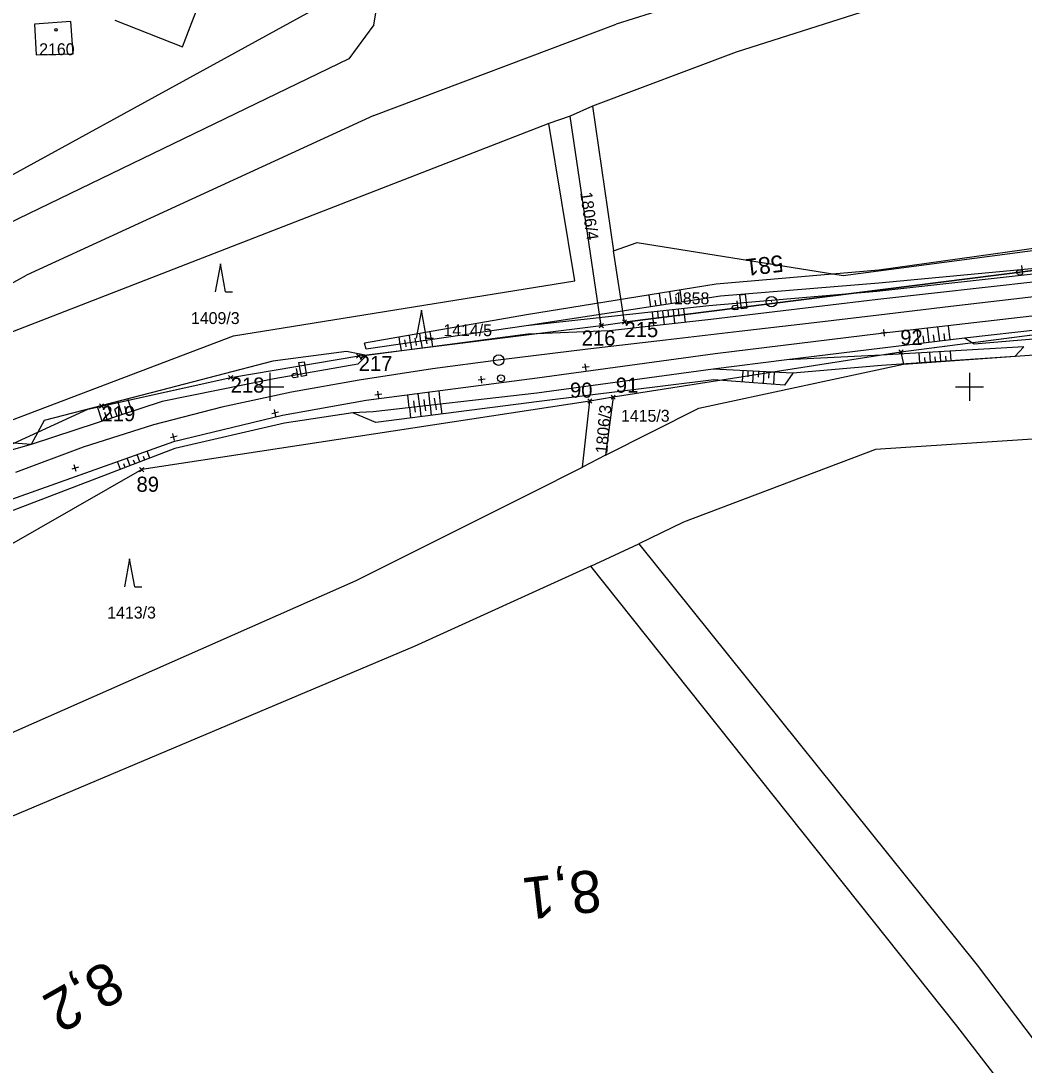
# Model space of a CAD drawing. Extents: x -779302 to -774398, y -1144902 to -1142831.
# Drawn here: x -778235.6 to -778092.2, y -1143796.9 to -1143647.7 of the extents above; entities that cross this region are included whole.
import ezdxf

# ---------------------------------------------------------------- set-up
doc = ezdxf.new("R2010")
doc.units = 0
for name, color, linetype in [('hektosit - Vrstva 5', 7, 'Continuous'), ('Hranice parcel', 7, 'Continuous'), ('legenda I_5_2 - Vrstva 53', 7, 'Continuous'), ('Parcelní čísla', 7, 'Continuous'), ('SŽDC', 7, 'Continuous'), ('Vnitřní kresba', 7, 'Continuous'), ('zjednodus_g_situ-seda - Vrstva 1', 7, 'Continuous'), ('zjednodus_g_situ-seda - Vrstva 33', 7, 'Continuous'), ('zjednodus_g_situ-seda - Vrstva 48', 7, 'Continuous'), ('zjednodus_g_situ-seda - Vrstva 49', 7, 'Continuous'), ('zjednodus_g_situ-seda - Vrstva 63', 7, 'Continuous'), ('zjednodus_g_situ-seda - Vrstva 7', 7, 'Continuous'), ('Značky budov', 7, 'Continuous'), ('Značky kultur', 7, 'Continuous')]:
    doc.layers.add(name, color=color, linetype=linetype)

msp = doc.modelspace()

# ---------------------------------------------------------------- linework, layer by layer
at = {"layer": 'hektosit - Vrstva 5'}
for p, q in [((-778200, -1143698), (-778200, -1143702)), ((-778100, -1143698), (-778100, -1143702)), ((-778202, -1143700), (-778198, -1143700)), ((-778102, -1143700), (-778098, -1143700))]:
    msp.add_line(p, q, dxfattribs=at)
at = {"layer": 'Hranice parcel'}
for p, q in [((-778157.08, -1143661.33), (-778160.14, -1143662.37)), ((-778153.87, -1143659.9), (-778157.08, -1143661.33)), ((-778152.63, -1143691.27), (-778157.08, -1143661.33)), ((-778153.87, -1143659.9), (-778150.86, -1143680.58)), ((-778149.31, -1143690.75), (-778150.86, -1143680.58)), ((-778057.57, -1143688.29), (-778109.8, -1143695.04)), ((-778152.63, -1143691.27), (-778149.31, -1143690.75)), ((-778109.8, -1143695.04), (-778150.93, -1143701.48)), ((-778109.8, -1143695.04), (-778109.45, -1143696.76)), ((-778150.93, -1143701.48), (-778154.26, -1143702.04)), ((-778150.93, -1143701.48), (-778152.04, -1143709.77)), ((-778154.26, -1143702.04), (-778218.29, -1143711.84)), ((-778155.29, -1143711.47), (-778154.26, -1143702.04)), ((-778152.04, -1143709.77), (-778155.29, -1143711.47)), ((-778154.14, -1143725.63), (-778147.27, -1143722.43))]:
    msp.add_line(p, q, dxfattribs=at)
for points in [[(-777790.37, -1143627.42), (-777855.1, -1143618.66), (-777921.25, -1143618.32), (-777922.61, -1143618.31), (-777931.96, -1143618.26), (-778063.42, -1143629.9), (-778133.34, -1143652.18), (-778153.87, -1143659.9)], [(-778222.12, -1143647.61), (-778212.48, -1143651.43), (-778211.37, -1143648.55), (-778207.75, -1143639.17), (-778213.8, -1143636.84), (-778212.7, -1143634), (-778224.44, -1143629.63), (-778225.48, -1143632.35), (-778232.18, -1143629.74), (-778235.69, -1143639.3), (-778237.86, -1143638.48), (-778238.35, -1143639.77), (-778227.1, -1143643.89), (-778226.66, -1143642.73)], [(-778278.76, -1143694.3), (-778273.37, -1143691.09), (-778270.08, -1143689.13), (-778253.97, -1143679.1), (-778194.13, -1143646.31), (-778184.18, -1143642.68)], [(-778228.42, -1143647.83), (-778233.6, -1143648.2), (-778233.38, -1143652.56), (-778228.09, -1143652.44), (-778228.42, -1143647.83)], [(-778160.14, -1143662.37), (-778266.47, -1143703.7), (-778272.9, -1143709.81)], [(-778262.39, -1143715.02), (-778259.76, -1143713.44), (-778205.17, -1143692.74), (-778156.42, -1143684.85), (-778160.14, -1143662.37)], [(-778150.86, -1143680.58), (-778147.52, -1143679.38), (-778118.06, -1143684.08), (-778044.82, -1143674.45), (-778043.88, -1143677.97)], [(-778043.88, -1143677.97), (-778058.53, -1143679.28), (-778149.31, -1143690.75)], [(-777815.03, -1143678.47), (-777841.31, -1143681.49), (-777896.76, -1143691.8), (-777921.73, -1143695.03), (-777972.88, -1143699.73), (-778113.43, -1143708.98), (-778140.87, -1143719.35), (-778147.27, -1143722.43)], [(-778109.45, -1143696.76), (-778037.43, -1143691.63), (-777961.06, -1143685.39), (-777922.91, -1143682.18), (-777915.24, -1143681.28)], [(-778258.15, -1143717.99), (-778226.02, -1143703.2), (-778205.58, -1143698.68), (-778187.29, -1143695.6), (-778152.63, -1143691.27)], [(-778152.04, -1143709.77), (-778138.69, -1143703.04), (-778109.45, -1143696.76)], [(-778313.21, -1143795.87), (-778309.09, -1143791.5), (-778294.43, -1143775.14), (-778283.89, -1143767.8), (-778255.89, -1143757.86), (-778187.65, -1143727.69), (-778162.69, -1143715.23), (-778155.29, -1143711.47)], [(-778218.29, -1143711.84), (-778252.34, -1143731.3), (-778297.62, -1143763.5)], [(-778147.27, -1143722.43), (-778098.92, -1143782.64), (-778071.39, -1143819.05), (-778064.15, -1143832.38)], [(-778154.14, -1143725.63), (-778179.34, -1143737.13), (-778262.61, -1143772.29), (-778285.69, -1143783.2), (-778298.53, -1143795.65), (-778343.69, -1143848.48), (-778375.32, -1143880.74), (-778394.75, -1143898.05), (-778401.03, -1143902.99), (-778411.09, -1143910.58), (-778464.29, -1143949.38), (-778492.24, -1143968.43), (-778546.37, -1143995.76), (-778568.54, -1144004.65), (-778592.3, -1144003.98), (-778622.87, -1144002.93), (-778634.83, -1144006.49), (-778697.09, -1144033.84)], [(-778049.75, -1143866.54), (-778070.41, -1143830.57), (-778080.96, -1143818.39), (-778101.8, -1143791.33), (-778154.14, -1143725.63)]]:
    msp.add_lwpolyline(points, dxfattribs=at)
at = {"layer": 'legenda I_5_2 - Vrstva 53'}
for points in [[(-778224.04, -1143702.76), (-778205.58, -1143698.68), (-778187.29, -1143695.6), (-778152.63, -1143691.27), (-778149.31, -1143690.75), (-778058.53, -1143679.28), (-778043.88, -1143677.97), (-777959.48, -1143668.5), (-777917.42, -1143663.44), (-777916.16, -1143663.29), (-777860.31, -1143656.58)], [(-777859.44, -1143665.66), (-777917.11, -1143671.65), (-777958.1, -1143676.15), (-778057.57, -1143688.29), (-778109.8, -1143695.04), (-778150.93, -1143701.48), (-778154.26, -1143702.04), (-778218.29, -1143711.84)], [(-778224.04, -1143702.76), (-778226.02, -1143703.2)], [(-778395.28, -1143859.46), (-778380.18, -1143839.73), (-778340.39, -1143793.1), (-778318.36, -1143767.45), (-778311.99, -1143760.43), (-778303.35, -1143750.75), (-778282.28, -1143733.16), (-778272.82, -1143725.14), (-778258.15, -1143717.99), (-778226.02, -1143703.2)], [(-778218.29, -1143711.84), (-778252.34, -1143731.3), (-778297.62, -1143763.5), (-778322.41, -1143793.6), (-778329.6, -1143802.5), (-778343.47, -1143820.07), (-778366.88, -1143851.34), (-778382.36, -1143870.73)]]:
    msp.add_lwpolyline(points, dxfattribs=at)
at = {"layer": 'SŽDC'}
for p, q in [((-778152.43, -1143691.47), (-778152.93, -1143690.97)), ((-778152.43, -1143691.07), (-778152.93, -1143691.57)), ((-778152.83, -1143691.47), (-778152.33, -1143690.97)), ((-778152.83, -1143691.07), (-778152.33, -1143691.57)), ((-778149.11, -1143690.95), (-778149.61, -1143690.45)), ((-778149.11, -1143690.55), (-778149.61, -1143691.05)), ((-778149.51, -1143690.95), (-778149.01, -1143690.45)), ((-778149.51, -1143690.55), (-778149.01, -1143691.05)), ((-778149.31, -1143690.75), (-778149.31, -1143690.75)), ((-778152.63, -1143691.27), (-778152.63, -1143691.27)), ((-778187.09, -1143695.8), (-778187.59, -1143695.3)), ((-778187.09, -1143695.4), (-778187.59, -1143695.9)), ((-778187.49, -1143695.8), (-778186.99, -1143695.3)), ((-778187.49, -1143695.4), (-778186.99, -1143695.9)), ((-778187.29, -1143695.6), (-778187.29, -1143695.6)), ((-778109.6, -1143695.24), (-778110.1, -1143694.74)), ((-778109.6, -1143694.84), (-778110.1, -1143695.34)), ((-778110, -1143695.24), (-778109.5, -1143694.74)), ((-778110, -1143694.84), (-778109.5, -1143695.34)), ((-778109.8, -1143695.04), (-778109.8, -1143695.04)), ((-778205.38, -1143698.88), (-778205.88, -1143698.38)), ((-778205.38, -1143698.48), (-778205.88, -1143698.98)), ((-778205.78, -1143698.88), (-778205.28, -1143698.38)), ((-778205.78, -1143698.48), (-778205.28, -1143698.98)), ((-778205.58, -1143698.68), (-778205.58, -1143698.68)), ((-778150.73, -1143701.68), (-778151.23, -1143701.18)), ((-778150.73, -1143701.28), (-778151.23, -1143701.78)), ((-778151.13, -1143701.68), (-778150.63, -1143701.18)), ((-778151.13, -1143701.28), (-778150.63, -1143701.78)), ((-778150.93, -1143701.48), (-778150.93, -1143701.48)), ((-778223.84, -1143702.96), (-778224.34, -1143702.46)), ((-778223.84, -1143702.56), (-778224.34, -1143703.06)), ((-778224.24, -1143702.96), (-778223.74, -1143702.46)), ((-778224.24, -1143702.56), (-778223.74, -1143703.06)), ((-778224.04, -1143702.76), (-778224.04, -1143702.76)), ((-778154.06, -1143702.24), (-778154.56, -1143701.74)), ((-778154.06, -1143701.84), (-778154.56, -1143702.34)), ((-778154.46, -1143702.24), (-778153.96, -1143701.74)), ((-778154.46, -1143701.84), (-778153.96, -1143702.34)), ((-778154.26, -1143702.04), (-778154.26, -1143702.04)), ((-778218.09, -1143712.04), (-778218.59, -1143711.54)), ((-778218.09, -1143711.64), (-778218.59, -1143712.14)), ((-778218.49, -1143712.04), (-778217.99, -1143711.54)), ((-778218.49, -1143711.64), (-778217.99, -1143712.14)), ((-778218.29, -1143711.84), (-778218.29, -1143711.84))]:
    msp.add_line(p, q, dxfattribs=at)
for points in [[(-778224.04, -1143702.76), (-778205.58, -1143698.68), (-778187.29, -1143695.6), (-778152.63, -1143691.27), (-778149.31, -1143690.75), (-778058.53, -1143679.28), (-778043.88, -1143677.97), (-777959.48, -1143668.5), (-777917.42, -1143663.44), (-777916.16, -1143663.29), (-777860.31, -1143656.58)], [(-777859.44, -1143665.66), (-777917.11, -1143671.65), (-777958.1, -1143676.15), (-778057.57, -1143688.29), (-778109.8, -1143695.04), (-778150.93, -1143701.48), (-778154.26, -1143702.04), (-778218.29, -1143711.84)], [(-778224.04, -1143702.76), (-778226.02, -1143703.2)], [(-778395.28, -1143859.46), (-778380.18, -1143839.73), (-778340.39, -1143793.1), (-778318.36, -1143767.45), (-778311.99, -1143760.43), (-778303.35, -1143750.75), (-778282.28, -1143733.16), (-778272.82, -1143725.14), (-778258.15, -1143717.99), (-778226.02, -1143703.2)], [(-778218.29, -1143711.84), (-778252.34, -1143731.3), (-778297.62, -1143763.5), (-778322.41, -1143793.6), (-778329.6, -1143802.5), (-778343.47, -1143820.07), (-778366.88, -1143851.34), (-778382.36, -1143870.73)]]:
    msp.add_lwpolyline(points, dxfattribs=at)
at = {"layer": 'Vnitřní kresba'}
for p, q in [((-778117.12, -1143637.64), (-778150.48, -1143648.2)), ((-778185.12, -1143648.27), (-778184.18, -1143642.68)), ((-778185.12, -1143648.27), (-778188.71, -1143653.12)), ((-778185.13, -1143661.25), (-778150.48, -1143648.2)), ((-778188.71, -1143653.12), (-778241.42, -1143678.62)), ((-778185.13, -1143661.25), (-778234.77, -1143684.06)), ((-778267.79, -1143702.21), (-778234.77, -1143684.06))]:
    msp.add_line(p, q, dxfattribs=at)
at = {"layer": 'zjednodus_g_situ-seda - Vrstva 1'}
msp.add_lwpolyline([(-778009.69, -1143677.64), (-778020.39, -1143678.89), (-778044.92, -1143681.77), (-778055.76, -1143683.04), (-778065.87, -1143684.22), (-778070.06, -1143684.71), (-778080.39, -1143685.93), (-778091.61, -1143687.25), (-778102.65, -1143688.55), (-778112.94, -1143689.76), (-778123.01, -1143690.94), (-778132.93, -1143692.1), (-778143.44, -1143693.33), (-778154.53, -1143694.64), (-778164.63, -1143695.85), (-778167.38, -1143696.2), (-778176.74, -1143697.44), (-778187.24, -1143699.04), (-778196.87, -1143700.77), (-778206.85, -1143702.9), (-778216.6, -1143705.44), (-778226.66, -1143708.61), (-778236.33, -1143712.24)], dxfattribs=at)
at = {"layer": 'zjednodus_g_situ-seda - Vrstva 33'}
for points in [[(-778092.59, -1143682.66), (-778092.44, -1143683.9), (-778092.96, -1143683.97), (-778093.12, -1143683.93), (-778093.25, -1143683.74), (-778093.27, -1143683.63), (-778093.18, -1143683.41), (-778093.03, -1143683.35), (-778092.51, -1143683.29)], [(-778133.24, -1143687.7), (-778133.09, -1143688.94), (-778133.61, -1143689), (-778133.77, -1143688.97), (-778133.91, -1143688.78), (-778133.92, -1143688.67), (-778133.84, -1143688.45), (-778133.68, -1143688.39), (-778133.17, -1143688.33)], [(-778196.21, -1143697.4), (-778195.99, -1143698.63), (-778196.5, -1143698.73), (-778196.67, -1143698.7), (-778196.81, -1143698.52), (-778196.83, -1143698.41), (-778196.76, -1143698.19), (-778196.61, -1143698.12), (-778196.1, -1143698.02)]]:
    msp.add_lwpolyline(points, dxfattribs=at)
for points in [[(-778131.84, -1143688.79), (-778132.58, -1143688.88), (-778132.81, -1143686.87), (-778132.07, -1143686.79)], [(-778194.74, -1143698.4), (-778195.47, -1143698.53), (-778195.84, -1143696.55), (-778195.1, -1143696.42)]]:
    msp.add_lwpolyline(points, close=True, dxfattribs=at)
at = {"layer": 'zjednodus_g_situ-seda - Vrstva 48'}
for p, q in [((-778144.06, -1143688.35), (-778144.32, -1143686.66)), ((-778142.58, -1143688.12), (-778142.84, -1143686.42)), ((-778141.09, -1143687.9), (-778141.36, -1143686.19)), ((-778145.54, -1143688.58), (-778145.8, -1143686.9)), ((-778144.8, -1143688.46), (-778144.93, -1143687.62)), ((-778143.32, -1143688.24), (-778143.45, -1143687.39)), ((-778141.84, -1143688.01), (-778141.97, -1143687.16)), ((-778145.35, -1143689.34), (-778145.14, -1143691.3)), ((-778144.6, -1143689.26), (-778144.5, -1143690.24)), ((-778143.86, -1143689.18), (-778143.65, -1143691.14)), ((-778143.11, -1143689.1), (-778143.01, -1143690.08)), ((-778142.37, -1143689.02), (-778142.16, -1143690.98)), ((-778141.62, -1143688.94), (-778141.52, -1143689.92)), ((-778140.88, -1143688.85), (-778140.66, -1143690.81)), ((-778179.87, -1143693.72), (-778180.03, -1143692.66)), ((-778178.39, -1143693.5), (-778178.55, -1143692.39)), ((-778176.9, -1143693.28), (-778177.07, -1143692.13)), ((-778107.24, -1143693.85), (-778107.49, -1143691.8)), ((-778105.75, -1143693.67), (-778106, -1143691.63)), ((-778105.01, -1143693.57), (-778105.13, -1143692.56)), ((-778104.26, -1143693.48), (-778104.51, -1143691.46)), ((-778103.52, -1143693.39), (-778103.64, -1143692.38)), ((-778102.77, -1143693.3), (-778103.02, -1143691.28)), ((-778181.36, -1143693.94), (-778181.51, -1143692.92)), ((-778181.35, -1143693.94), (-778181.22, -1143694.88)), ((-778180.61, -1143693.83), (-778180.69, -1143693.31)), ((-778180.61, -1143693.83), (-778180.54, -1143694.31)), ((-778179.87, -1143693.72), (-778179.73, -1143694.69)), ((-778179.13, -1143693.61), (-778179.21, -1143693.07)), ((-778179.13, -1143693.61), (-778179.06, -1143694.1)), ((-778178.39, -1143693.5), (-778178.24, -1143694.49)), ((-778177.65, -1143693.39), (-778177.73, -1143692.83)), ((-778177.64, -1143693.39), (-778177.57, -1143693.89)), ((-778176.9, -1143693.28), (-778176.75, -1143694.3)), ((-778106.49, -1143693.76), (-778106.62, -1143692.74)), ((-778107.1, -1143696.58), (-778107.19, -1143695.16)), ((-778105.6, -1143696.49), (-778105.69, -1143695.07)), ((-778104.1, -1143696.39), (-778104.2, -1143694.99)), ((-778103.35, -1143696.34), (-778103.4, -1143695.64)), ((-778102.61, -1143696.29), (-778102.7, -1143694.9)), ((-778106.35, -1143696.53), (-778106.39, -1143695.83)), ((-778104.85, -1143696.44), (-778104.9, -1143695.73)), ((-778132.41, -1143697.71), (-778132.49, -1143699.31)), ((-778131.66, -1143697.75), (-778131.7, -1143698.56)), ((-778130.91, -1143697.79), (-778131, -1143699.42)), ((-778130.16, -1143697.83), (-778130.21, -1143698.65)), ((-778129.41, -1143697.87), (-778129.5, -1143699.53)), ((-778128.67, -1143697.91), (-778128.71, -1143698.75)), ((-778127.92, -1143697.95), (-778128.01, -1143699.64)), ((-778180.06, -1143702.98), (-778180.26, -1143701.18)), ((-778178.57, -1143702.82), (-778178.78, -1143700.99)), ((-778177.08, -1143702.65), (-778177.29, -1143700.79)), ((-778176.33, -1143702.56), (-778176.44, -1143701.63)), ((-778175.59, -1143702.48), (-778175.8, -1143700.6)), ((-778223.96, -1143704.92), (-778224.63, -1143702.87)), ((-778222.53, -1143704.45), (-778223.18, -1143702.49)), ((-778221.11, -1143703.99), (-778221.72, -1143702.12)), ((-778220.4, -1143703.76), (-778220.69, -1143702.84)), ((-778219.68, -1143703.52), (-778220.27, -1143701.74)), ((-778180.05, -1143702.98), (-778179.88, -1143704.48)), ((-778179.31, -1143702.9), (-778179.42, -1143701.99)), ((-778179.31, -1143702.9), (-778179.22, -1143703.64)), ((-778178.56, -1143702.81), (-778178.39, -1143704.29)), ((-778177.82, -1143702.73), (-778177.93, -1143701.81)), ((-778177.82, -1143702.73), (-778177.73, -1143703.46)), ((-778177.07, -1143702.65), (-778176.91, -1143704.09)), ((-778176.33, -1143702.56), (-778176.24, -1143703.28)), ((-778175.58, -1143702.48), (-778175.42, -1143703.9)), ((-778223.25, -1143704.69), (-778223.58, -1143703.68)), ((-778221.82, -1143704.22), (-778222.14, -1143703.26)), ((-778219.95, -1143711.28), (-778220.36, -1143710.2)), ((-778219.25, -1143711.01), (-778219.45, -1143710.48)), ((-778218.55, -1143710.75), (-778218.95, -1143709.7)), ((-778217.85, -1143710.48), (-778218.05, -1143709.96)), ((-778217.15, -1143710.21), (-778217.54, -1143709.2)), ((-778221.35, -1143711.82), (-778221.78, -1143710.7)), ((-778220.65, -1143711.55), (-778220.86, -1143711))]:
    msp.add_line(p, q, dxfattribs=at)
at = {"layer": 'zjednodus_g_situ-seda - Vrstva 49'}
for points in [[(-777920.36, -1143660.84), (-777946.86, -1143664.68), (-777967.83, -1143666.12), (-777994.74, -1143670.07), (-778017.35, -1143672.91), (-778040.47, -1143675.16), (-778065.94, -1143677.92), (-778089.8, -1143680.1), (-778112.96, -1143683.32), (-778136.19, -1143685.36), (-778163.29, -1143689.71), (-778186.45, -1143693.79)], [(-777908.25, -1143663.52), (-777909.52, -1143662.72), (-777920.13, -1143663.9), (-777945.9, -1143667.1), (-777967.7, -1143669.49), (-777994.31, -1143672.71), (-778017.24, -1143675.27), (-778040.8, -1143677.84), (-778064.79, -1143680.89), (-778090.07, -1143683.84), (-778113.25, -1143686.4), (-778137.24, -1143688.46), (-778163.38, -1143691.31), (-778186.2, -1143694.65), (-778186.45, -1143693.79)], [(-777920.01, -1143662.56), (-777946.17, -1143666.06), (-777967.82, -1143668.03), (-777994.56, -1143671.45), (-778017.2, -1143673.84), (-778040.68, -1143676.23), (-778065.03, -1143679.33), (-778090.13, -1143683.05), (-778112.95, -1143685.21), (-778135.57, -1143687.05), (-778163.38, -1143691.31)], [(-777908.25, -1143663.52), (-777920.02, -1143665.06), (-777945.66, -1143667.9), (-777967.61, -1143670.57), (-777994.08, -1143673.58), (-778017.24, -1143676.44), (-778041.18, -1143679.15), (-778064.62, -1143681.92), (-778090.11, -1143684.95), (-778113.09, -1143687.54), (-778136.97, -1143690.41), (-778151.47, -1143692), (-778163.11, -1143692.5), (-778186.19, -1143695.54), (-778189.04, -1143694.97)], [(-777945.06, -1143672.83), (-777966.9, -1143675.56), (-777993.4, -1143678.57), (-778016.64, -1143681.34), (-778041.16, -1143684.16), (-778064.19, -1143686.45), (-778089.87, -1143689.77), (-778112.62, -1143692.39), (-778136.36, -1143695.32), (-778161.78, -1143698.78)], [(-777944.93, -1143674.14), (-777967.38, -1143677.1), (-777993.02, -1143680.47), (-778016.67, -1143683.2), (-778040.67, -1143686.11), (-778063.93, -1143688.45), (-778089.7, -1143691.82), (-778100.7, -1143693.04), (-778112.44, -1143694.5), (-778126.12, -1143696.17), (-778136.63, -1143697.49)], [(-777944.93, -1143674.14), (-777955.03, -1143677.22), (-777967.02, -1143678.55), (-777992.78, -1143681.84), (-778016.52, -1143684.54), (-778040.51, -1143687.87), (-778064.34, -1143690.05), (-778089.78, -1143693.09), (-778099.34, -1143693.91), (-778100.7, -1143693.04)], [(-778189.04, -1143694.97), (-778199.56, -1143696.34), (-778215.66, -1143700.55), (-778232.25, -1143704.84), (-778234.08, -1143708.23)], [(-778186.19, -1143695.54), (-778187.43, -1143696.77), (-778199.36, -1143698.89), (-778215.39, -1143702.12), (-778234.08, -1143708.23)], [(-778092.24, -1143694.28), (-778093.53, -1143695.69), (-778112.58, -1143696.94), (-778125.26, -1143698.08), (-778136.63, -1143697.49)], [(-778092.24, -1143694.28), (-778112.58, -1143695.48), (-778126.12, -1143696.17)], [(-778136.63, -1143697.49), (-778161.83, -1143700.92), (-778185.22, -1143703.57), (-778188.13, -1143703.75), (-778197.91, -1143705.22), (-778213.57, -1143708.84), (-778241.08, -1143719.37), (-778253.56, -1143725.4), (-778264.19, -1143730.97), (-778280.54, -1143742.85), (-778282.68, -1143745.21), (-778295.59, -1143758.65), (-778313.39, -1143776.64), (-778322.08, -1143787.3), (-778332.62, -1143800.03), (-778337.65, -1143807.01), (-778339.86, -1143808.25)], [(-778125.26, -1143698.08), (-778126.45, -1143699.76), (-778136.55, -1143699.01), (-778161.51, -1143702.09), (-778184.82, -1143705.12), (-778188.13, -1143703.75)], [(-778161.78, -1143698.78), (-778186.22, -1143701.95), (-778198.16, -1143704.12), (-778213.76, -1143707.85), (-778241.89, -1143717.86)], [(-778234.08, -1143708.23), (-778238.39, -1143707.94), (-778244.86, -1143711.6), (-778257.51, -1143717.54), (-778269.27, -1143724.77), (-778291.35, -1143740.74), (-778302.46, -1143750.9), (-778321.34, -1143771.46), (-778330.69, -1143782.81), (-778333.56, -1143784.89)], [(-778234.08, -1143708.23), (-778238.3, -1143709.46), (-778244.47, -1143712.24), (-778256.72, -1143718.57), (-778268.79, -1143725.5), (-778290.53, -1143741.3), (-778301.93, -1143751.66), (-778320.33, -1143772.21), (-778329.3, -1143783.2), (-778333.56, -1143784.89)]]:
    msp.add_lwpolyline(points, dxfattribs=at)
at = {"layer": 'zjednodus_g_situ-seda - Vrstva 63'}
msp.add_line((-778128.35, -1143687.84), (-778128.25, -1143687.84), dxfattribs=at)
msp.add_circle((-778128.3, -1143687.84), 0.756, dxfattribs=at)
at = {"layer": 'zjednodus_g_situ-seda - Vrstva 7'}
for p, q in [((-778111.69, -1143692.24), (-778112.69, -1143692.35)), ((-778112.13, -1143692.79), (-778112.25, -1143691.8)), ((-778154.36, -1143697.15), (-778155.35, -1143697.27)), ((-778154.79, -1143697.7), (-778154.91, -1143696.71)), ((-778169.67, -1143699.48), (-778169.79, -1143698.49)), ((-778169.23, -1143698.92), (-778170.23, -1143699.05)), ((-778166.91, -1143698.79), (-778167.01, -1143698.81)), ((-778184, -1143701.04), (-778184.99, -1143701.19)), ((-778184.42, -1143701.61), (-778184.57, -1143700.62)), ((-778198.73, -1143703.64), (-778199.71, -1143703.87)), ((-778199.11, -1143704.24), (-778199.34, -1143703.26)), ((-778213.22, -1143707.06), (-778214.2, -1143707.29)), ((-778213.6, -1143707.66), (-778213.83, -1143706.69)), ((-778227.34, -1143711.5), (-778228.29, -1143711.8)), ((-778227.67, -1143712.13), (-778227.97, -1143711.17))]:
    msp.add_line(p, q, dxfattribs=at)
for centre, radius in [((-778167.29, -1143696.19), 0.75), ((-778166.96, -1143698.8), 0.5)]:
    msp.add_circle(centre, radius, dxfattribs=at)
at = {"layer": 'Značky budov'}
msp.add_circle((-778230.56, -1143649), 0.175, dxfattribs=at)
at = {"layer": 'Značky kultur'}
for p, q in [((-778207.05, -1143682.45), (-778207.8, -1143686.45)), ((-778206.3, -1143686.45), (-778207.05, -1143682.45)), ((-778206.3, -1143686.45), (-778205.3, -1143686.45)), ((-778178.33, -1143689.06), (-778179.08, -1143693.06)), ((-778177.58, -1143693.06), (-778178.33, -1143689.06)), ((-778177.58, -1143693.06), (-778176.58, -1143693.06)), ((-778220.02, -1143724.57), (-778220.77, -1143728.57)), ((-778219.27, -1143728.57), (-778220.02, -1143724.57)), ((-778219.27, -1143728.57), (-778218.27, -1143728.57))]:
    msp.add_line(p, q, dxfattribs=at)

# ---------------------------------------------------------------- texts
at = {"layer": 'Parcelní čísla'}
for s, p in [('2160', (-778232.95, -1143652.62)), ('1858', (-778142.24, -1143688.21)), ('1409/3', (-778211.26, -1143691.04)), ('1414/5', (-778175.19, -1143692.77)), ('1415/3', (-778149.81, -1143705)), ('1413/3', (-778223.22, -1143733.12))]:
    msp.add_text(s, height=1.7, dxfattribs=at).set_placement(p)
for s, rotation, p in [('1806/4', 278, (-778155.64, -1143672.27)), ('1806/3', 85, (-778151.77, -1143709.6))]:
    msp.add_text(s, height=1.7, rotation=rotation, dxfattribs=at).set_placement(p)
at = {"layer": 'SŽDC'}
for s, p in [('215', (-778149.31, -1143692.91)), ('216', (-778155.42, -1143694.11)), ('92', (-778109.9, -1143694.02)), ('217', (-778187.29, -1143697.76)), ('218', (-778205.58, -1143700.84)), ('90', (-778157.1, -1143701.56)), ('91', (-778150.55, -1143700.85)), ('219', (-778224.04, -1143704.92)), ('89', (-778219.04, -1143715.01))]:
    msp.add_text(s, height=2.16, dxfattribs=at).set_placement(p)
at = {"layer": 'zjednodus_g_situ-seda - Vrstva 63'}
msp.add_text('581', height=2.4, rotation=186.671, dxfattribs=at).set_placement((-778126.77, -1143681.16))
at = {"layer": 'zjednodus_g_situ-seda - Vrstva 7'}
for s, rotation, p in [('8,1', 186.6769, (-778153, -1143768.95)), ('8,2', 209.5392, (-778223.16, -1143781.81))]:
    msp.add_text(s, height=6, rotation=rotation, dxfattribs=at).set_placement(p)

doc.saveas('drawing.dxf')
